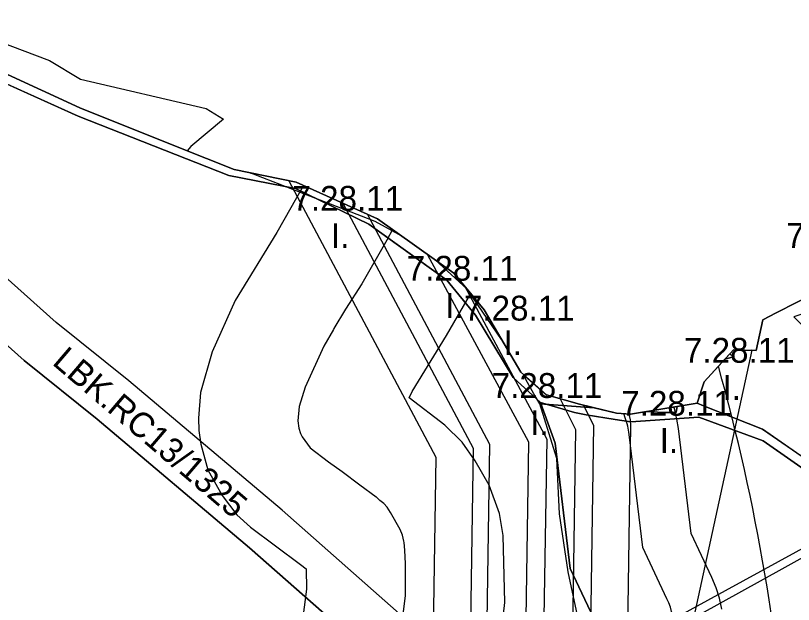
# Model space of a CAD drawing. Extents: x -690419 to -685080, y -987825 to -981190.
# Drawn here: x -685911.4 to -685598, y -985335.5 to -985098.3 of the extents above; entities that cross this region are included whole.
import ezdxf

# ---------------------------------------------------------------- set-up
doc = ezdxf.new("R2010")
doc.units = 0
for name, color, linetype in [('Archeologická naleziště (S)', 7, 'Continuous'), ('BP VTL plynovodu a RS (S)', 7, 'Continuous'), ('BPEJ (S) - hranice', 7, 'Continuous'), ('BPEJ (S) - kód', 7, 'Continuous'), ('Docházková izochrona VLAK (S)', 7, 'Continuous'), ('Elektro VVN 110 nadzemní (S)', 7, 'Continuous'), ('Hranice řešeného území (S)', 7, 'Continuous'), ('Katastrální území (S) - hranice', 7, 'Continuous'), ('Lesy hospodářské', 7, 'Continuous'), ('OP elektro VN (S)', 7, 'Continuous'), ('OP lesa 30 m (S)', 7, 'Continuous'), ('OP lesa 50 m (S)', 7, 'Continuous'), ('Plochy lesní všeobecné LU (S)', 7, 'Continuous'), ('Plochy smíšené nezastavěného území všeobecné MU (S)', 7, 'Continuous'), ('Plochy veřejná prostranství všeobecná PU (S)', 7, 'Continuous'), ('Plynovod VTL (S)', 7, 'Continuous'), ('Regulační bloky STABILIZOVANÉ (S)', 7, 'Continuous'), ('USES (S) - popis', 7, 'Continuous'), ('USES LBK (S)', 7, 'Continuous'), ('USES_ŠRAFY (S)', 7, 'Continuous')]:
    doc.layers.add(name, color=color, linetype=linetype)

msp = doc.modelspace()

# ---------------------------------------------------------------- linework, layer by layer
at = {"layer": 'Archeologická naleziště (S)'}
for points in [[(-685586.15, -985191.69), (-685581.79, -985200.52), (-685585.89, -985208.32), (-685596.54, -985213.77), (-685604.89, -985218.05), (-685610.34, -985220.84), (-685612.99, -985233.19), (-685614.69, -985233.15)], [(-685614.69, -985233.15), (-685694.25, -985598.5), (-685669.68, -985601.4), (-685661.83, -985602.33)]]:
    msp.add_lwpolyline(points, dxfattribs=at)
at = {"layer": 'BP VTL plynovodu a RS (S)'}
for points in [[(-685795.45, -985166.75), (-685806.15, -985185.63), (-685822.87, -985213.12), (-685832.22, -985233.69), (-685836.86, -985250.12), (-685837.76, -985260.5), (-685837.58, -985265.43), (-685836.7, -985270.9), (-685833.9, -985281.25), (-685828.19, -985291.63), (-685822.21, -985299.47), (-685816.72, -985304.42), (-685796.66, -985319.41), (-685794.31, -985321.14), (-685794.25, -985329.41), (-685796.56, -985347.99)], [(-685795.45, -985166.75), (-685795.45, -985166.75)], [(-685721.71, -985541.16), (-685721.45, -985539.57), (-685720.85, -985535.85), (-685719.56, -985527.09), (-685716.2, -985504.22), (-685715.93, -985502.32), (-685715.73, -985498.5), (-685715.82, -985496.58), (-685717.27, -985464.94), (-685718.46, -985437.43), (-685720.12, -985386.48), (-685714.3, -985334.78), (-685714.9, -985307.7), (-685716.42, -985298.88), (-685720.57, -985287.46), (-685726.17, -985277.7), (-685731.43, -985270.17), (-685738.5, -985263.31), (-685752.79, -985252.28), (-685751.65, -985249.78), (-685737.73, -985227.13), (-685728.02, -985210.28)]]:
    msp.add_lwpolyline(points, dxfattribs=at)
at = {"layer": 'BPEJ (S) - hranice'}
for points in [[(-685765.51, -985180.21), (-685755.49, -985187.34), (-685766.48, -985181.23), (-685772.01, -985179.09), (-685794.56, -985170.35), (-685805.81, -985165.99), (-685813.53, -985163), (-685815.59, -985162.21), (-685816.53, -985161.85), (-685817.44, -985161.5), (-685798.34, -985165.45)], [(-685729.5, -985208.5), (-685742.36, -985196.68), (-685734.87, -985202.01)], [(-685729.5, -985208.5), (-685722.63, -985216.79), (-685715.56, -985228.81), (-685727.23, -985211.81), (-685728.79, -985209.54)], [(-685625.48, -985236.66), (-685625.59, -985236.69), (-685623.62, -985234.58), (-685622.26, -985235.72)], [(-685684.14, -985254.89), (-685678.28, -985256.29), (-685698.32, -985254.84), (-685700.14, -985254.71), (-685702.52, -985250.65), (-685705.86, -985244.93), (-685706.2, -985243.37), (-685697.51, -985251.03)], [(-685644.89, -985255.74), (-685645.26, -985258.25), (-685649.43, -985258.18), (-685652.79, -985258.13), (-685654.95, -985257.97), (-685657.25, -985257.8)]]:
    msp.add_lwpolyline(points, close=True, dxfattribs=at)
for points in [[(-685685, -985340), (-685688.8, -985322.4), (-685692.28, -985299.04), (-685693.27, -985276.68), (-685700.14, -985254.71), (-685698.32, -985254.84), (-685678.28, -985256.29), (-685669.27, -985258.44), (-685663.59, -985258.86), (-685657.25, -985257.8), (-685654.95, -985257.97), (-685652.79, -985258.13), (-685649.43, -985258.18), (-685645.26, -985258.25), (-685644.89, -985255.74), (-685636.77, -985254.39), (-685633.96, -985245.79), (-685625.59, -985236.69), (-685625.48, -985236.66), (-685622.26, -985235.72), (-685623.62, -985234.58), (-685622.15, -985232.96), (-685612.99, -985233.19), (-685610.34, -985220.84), (-685604.89, -985218.05), (-685596.54, -985213.77)], [(-685594.41, -985480.53), (-685612.99, -985462), (-685635.37, -985447.25), (-685667.39, -985444.92), (-685677, -985414.38), (-685686.01, -985388.07), (-685674.95, -985362.76), (-685675.05, -985361.3), (-685602.47, -985321.16), (-685580.51, -985309.02)], [(-685582.74, -985306.63), (-685675.31, -985357.37)]]:
    msp.add_lwpolyline(points, dxfattribs=at)
at = {"layer": 'Docházková izochrona VLAK (S)'}
for start, end in [(77.86547, 344.11337), (351.18636, 15.70424)]:
    msp.add_arc((-686398.38, -985456.12), 800, start, end, dxfattribs=at)
at = {"layer": 'Elektro VVN 110 nadzemní (S)'}
for points in [[(-685779.5, -985173.92), (-685726.97, -985272.56), (-685730.96, -985529.02), (-685734.56, -985802.26), (-685741.35, -986068.86)], [(-685726.98, -986065.2), (-685727.56, -985802.44), (-685724.17, -985528.89), (-685720.32, -985271.1), (-685769.64, -985178.35)], [(-685669.38, -986144.38), (-685721.48, -986052.67), (-685714, -985803.46), (-685709.47, -985557.03), (-685706.74, -985412.28), (-685704.59, -985270.22), (-685745.38, -985194.53)], [(-685730.55, -985207.22), (-685697.31, -985268.9), (-685699.72, -985412.69), (-685702.47, -985557.08), (-685707, -985803.63), (-685707.35, -986049.23), (-685663.39, -986126.16)], [(-685669.04, -986143.33), (-685697.66, -986037.97), (-685694.95, -985866.86), (-685692.12, -985677), (-685688.75, -985472.55), (-685685.67, -985265.12), (-685692.02, -985252.61)], [(-685628.04, -986069.9), (-685690.8, -986035.66), (-685687.75, -985866.98), (-685684.72, -985677.12), (-685681.55, -985472.67), (-685678.46, -985263.46), (-685682.62, -985255.25)]]:
    msp.add_lwpolyline(points, dxfattribs=at)
at = {"layer": 'Hranice řešeného území (S)'}
msp.add_lwpolyline([(-685966.32, -985098.25), (-685885.47, -985135.47), (-685845.59, -985151.38), (-685823.28, -985160.29), (-685798.34, -985165.45), (-685765.51, -985180.21), (-685734.87, -985202.01), (-685722.63, -985216.79), (-685707.84, -985241.92), (-685697.51, -985251.03), (-685684.14, -985254.89), (-685669.27, -985258.44), (-685663.59, -985258.86), (-685636.77, -985254.39), (-685633.96, -985245.79), (-685622.15, -985232.96), (-685612.99, -985233.19), (-685610.34, -985220.84), (-685604.89, -985218.05), (-685596.54, -985213.77)], dxfattribs=at)
at = {"layer": 'Katastrální území (S) - hranice'}
for points in [[(-686135.06, -985083.64), (-686106.23, -985098.69), (-686085.72, -985107.05), (-686057.69, -985118.81), (-686016.57, -985136.68), (-685989.93, -985157.4), (-685973.47, -985176.07), (-685954.98, -985198.48), (-685936.03, -985212.21), (-685908, -985237.21), (-685878.49, -985260.87), (-685817.11, -985312.74), (-685769.19, -985354.95), (-685711.12, -985429.26), (-685696.59, -985467.81), (-685695.53, -985470.62), (-685645.59, -985558.83), (-685643.22, -985560.08), (-685639.72, -985561.92), (-685638.07, -985562.79), (-685635.5, -985564.14), (-685631.86, -985566.05), (-685631.69, -985566.14), (-685554.26, -985606.87)], [(-685596.54, -985213.77), (-685604.89, -985218.05), (-685610.34, -985220.84), (-685612.99, -985233.19), (-685622.15, -985232.96), (-685633.96, -985245.79), (-685636.77, -985254.39), (-685663.59, -985258.86), (-685669.27, -985258.44), (-685684.14, -985254.89), (-685697.51, -985251.03), (-685707.84, -985241.92), (-685722.63, -985216.79), (-685734.87, -985202.01), (-685765.51, -985180.21), (-685798.34, -985165.45), (-685823.28, -985160.29), (-685845.59, -985151.38), (-685885.47, -985135.47), (-685966.32, -985098.25)], [(-685769.19, -985354.95), (-685817.11, -985312.74), (-685878.49, -985260.87), (-685908, -985237.21), (-685936.03, -985212.21)]]:
    msp.add_lwpolyline(points, dxfattribs=at)
at = {"layer": 'Lesy hospodářské'}
msp.add_lwpolyline([(-685840.75, -985151.09), (-685842.23, -985152.73), (-685885.47, -985135.47), (-685941.88, -985109.5), (-685963.48, -985099.56), (-685944.45, -985098.28), (-685937.24, -985101.24), (-685913.74, -985110.39), (-685897.75, -985116.39), (-685885.27, -985123.84), (-685834.64, -985135.71), (-685827.67, -985140.01)], close=True, dxfattribs=at)
msp.add_lwpolyline([(-685968.81, -985101.57), (-685886.13, -985138.79), (-685825.52, -985162.65), (-685798.67, -985167.95), (-685794.7, -985169.87), (-685769.08, -985182.25), (-685757.13, -985190.85), (-685737.67, -985204.87), (-685726.09, -985219.01), (-685710.93, -985244.14), (-685699.94, -985254.12), (-685693.96, -985270.61), (-685687.89, -985321.02), (-685676.08, -985346.03)], dxfattribs=at)
at = {"layer": 'OP elektro VN (S)'}
for points in [[(-685801.33, -985164.83), (-685742.03, -985276.19), (-685745.96, -985528.8), (-685747.44, -985641.74)], [(-685668.42, -985593.55), (-685666.55, -985472.89), (-685663.46, -985263.57), (-685663.63, -985261.19), (-685664.17, -985258.87), (-685664.2, -985258.82)]]:
    msp.add_lwpolyline(points, dxfattribs=at)
at = {"layer": 'OP lesa 30 m (S)'}
msp.add_line((-685665.76, -985260.38), (-685666.38, -985258.65), dxfattribs=at)
msp.add_lwpolyline([(-685648.95, -985333.22), (-685658.69, -985312.61), (-685664.18, -985267.02)], dxfattribs=at)
for centre, start, end in [((-685693.96, -985270.61), 6.8661, 19.9329), ((-685676.08, -985346.03), 329.1171, 25.2772)]:
    msp.add_arc(centre, 30, start, end, dxfattribs=at)
at = {"layer": 'OP lesa 50 m (S)'}
msp.add_lwpolyline([(-685626.83, -985337.38), (-685627.8, -985333.03), (-685629.15, -985328.79), (-685630.87, -985324.68), (-685639.22, -985307), (-685644.32, -985264.63), (-685644.92, -985260.88), (-685645.8, -985257.18), (-685646.19, -985255.96)], dxfattribs=at)
at = {"layer": 'Plochy lesní všeobecné LU (S)'}
msp.add_lwpolyline([(-685968.81, -985101.57), (-685886.13, -985138.79), (-685825.52, -985162.65), (-685798.67, -985167.95), (-685769.08, -985182.25), (-685737.67, -985204.87), (-685726.09, -985219.01), (-685710.93, -985244.14), (-685699.94, -985254.12), (-685693.96, -985270.61), (-685687.89, -985321.02), (-685676.08, -985346.03)], dxfattribs=at)
at = {"layer": 'Plochy smíšené nezastavěného území všeobecné MU (S)'}
msp.add_lwpolyline([(-685509.94, -985317.79), (-685521.42, -985316.54), (-685546.92, -985307.27), (-685565.6, -985297.15), (-685584.33, -985283.08), (-685610.4, -985264.88), (-685634.17, -985255.5), (-685636.77, -985254.39), (-685633.96, -985245.79), (-685622.15, -985232.96), (-685612.99, -985233.19), (-685610.34, -985220.84), (-685604.89, -985218.05), (-685596.54, -985213.77), (-685585.89, -985208.32), (-685581.79, -985200.52), (-685577.82, -985202.18), (-685584.38, -985215.04), (-685597.81, -985219.65), (-685583.79, -985233.97), (-685580.19, -985232.76), (-685559.2, -985260.6), (-685543.17, -985287.81), (-685534.38, -985287.24)], close=True, dxfattribs=at)
msp.add_lwpolyline([(-685585.7, -985499.62), (-685600.33, -985501.95), (-685600.2, -985498.45), (-685599.55, -985481.6), (-685615.55, -985465.62), (-685636.91, -985451.48), (-685667.39, -985444.92), (-685677, -985414.38), (-685686.01, -985388.07), (-685689.8, -985368.97), (-685676.08, -985346.03), (-685687.89, -985321.02), (-685693.96, -985270.61), (-685699.94, -985254.12), (-685686.18, -985258.17), (-685681.48, -985259.15), (-685669.84, -985261.03), (-685663.53, -985261.9), (-685636.08, -985260.04), (-685623.35, -985264.76), (-685610.15, -985269.64), (-685586.59, -985286.12)], dxfattribs=at)
at = {"layer": 'Plochy veřejná prostranství všeobecná PU (S)'}
for p, q in [((-685966.32, -985098.25), (-685885.47, -985135.47)), ((-685886.13, -985138.79), (-685968.81, -985101.57)), ((-685885.47, -985135.47), (-685845.59, -985151.38)), ((-685825.52, -985162.65), (-685886.13, -985138.79)), ((-685845.59, -985151.38), (-685823.28, -985160.29)), ((-685823.28, -985160.29), (-685798.34, -985165.45)), ((-685798.67, -985167.95), (-685825.52, -985162.65)), ((-685769.08, -985182.25), (-685798.67, -985167.95)), ((-685798.34, -985165.45), (-685765.51, -985180.21)), ((-685765.51, -985180.21), (-685734.87, -985202.01)), ((-685737.67, -985204.87), (-685769.08, -985182.25)), ((-685734.87, -985202.01), (-685722.63, -985216.79)), ((-685726.09, -985219.01), (-685737.67, -985204.87)), ((-685722.63, -985216.79), (-685707.84, -985241.92)), ((-685710.93, -985244.14), (-685726.09, -985219.01)), ((-685707.84, -985241.92), (-685697.51, -985251.03)), ((-685699.94, -985254.12), (-685710.93, -985244.14)), ((-685697.51, -985251.03), (-685684.14, -985254.89)), ((-685686.18, -985258.17), (-685699.94, -985254.12)), ((-685684.14, -985254.89), (-685669.27, -985258.44)), ((-685663.59, -985258.86), (-685636.77, -985254.39)), ((-685636.77, -985254.39), (-685634.17, -985255.5)), ((-685634.17, -985255.5), (-685610.4, -985264.88)), ((-685681.48, -985259.15), (-685686.18, -985258.17)), ((-685669.27, -985258.44), (-685663.59, -985258.86)), ((-685669.84, -985261.03), (-685681.48, -985259.15)), ((-685663.53, -985261.9), (-685669.84, -985261.03)), ((-685636.08, -985260.04), (-685663.53, -985261.9)), ((-685623.35, -985264.76), (-685636.08, -985260.04)), ((-685610.15, -985269.64), (-685623.35, -985264.76)), ((-685610.4, -985264.88), (-685584.33, -985283.08)), ((-685586.59, -985286.12), (-685610.15, -985269.64))]:
    msp.add_line(p, q, dxfattribs=at)
at = {"layer": 'Plynovod VTL (S)'}
for points in [[(-685759.57, -985184.44), (-685761.77, -985188.74), (-685771.94, -985206.38), (-685778.47, -985216.62), (-685783.11, -985224.29), (-685783.12, -985224.31), (-685783.36, -985224.7), (-685787.26, -985231.45), (-685794.78, -985247.99), (-685797.2, -985255.73), (-685797.7, -985261.5), (-685797.21, -985264.54), (-685796.56, -985266.62), (-685795.87, -985268.07), (-685792.67, -985272.46), (-685785.28, -985278.02), (-685779.84, -985281.96), (-685772.71, -985287.37), (-685766.14, -985292.21), (-685764.6, -985293.62)], [(-685756.83, -985352.64), (-685754.25, -985331.92), (-685754.23, -985330.86), (-685754.34, -985319.17), (-685754.58, -985313.63), (-685754.8, -985310.53), (-685754.91, -985310.03), (-685755.45, -985307.63), (-685756.43, -985305.34), (-685760.38, -985298.45), (-685761.72, -985296.36), (-685763.09, -985294.92), (-685764.6, -985293.62)]]:
    msp.add_lwpolyline(points, dxfattribs=at)
at = {"layer": 'Regulační bloky STABILIZOVANÉ (S)'}
for p, q in [((-685966.32, -985098.25), (-685885.47, -985135.47)), ((-685886.13, -985138.79), (-685968.81, -985101.57)), ((-685885.47, -985135.47), (-685845.59, -985151.38)), ((-685825.52, -985162.65), (-685886.13, -985138.79)), ((-685845.59, -985151.38), (-685823.28, -985160.29)), ((-685823.28, -985160.29), (-685798.34, -985165.45)), ((-685798.67, -985167.95), (-685825.52, -985162.65)), ((-685769.08, -985182.25), (-685798.67, -985167.95)), ((-685798.34, -985165.45), (-685765.51, -985180.21)), ((-685765.51, -985180.21), (-685734.87, -985202.01)), ((-685737.67, -985204.87), (-685769.08, -985182.25)), ((-685734.87, -985202.01), (-685722.63, -985216.79)), ((-685726.09, -985219.01), (-685737.67, -985204.87)), ((-685722.63, -985216.79), (-685707.84, -985241.92)), ((-685710.93, -985244.14), (-685726.09, -985219.01)), ((-685707.84, -985241.92), (-685697.51, -985251.03)), ((-685699.94, -985254.12), (-685710.93, -985244.14)), ((-685697.51, -985251.03), (-685684.14, -985254.89)), ((-685686.18, -985258.17), (-685699.94, -985254.12)), ((-685684.14, -985254.89), (-685669.27, -985258.44)), ((-685663.59, -985258.86), (-685636.77, -985254.39)), ((-685636.77, -985254.39), (-685634.17, -985255.5)), ((-685634.17, -985255.5), (-685610.4, -985264.88)), ((-685681.48, -985259.15), (-685686.18, -985258.17)), ((-685669.27, -985258.44), (-685663.59, -985258.86)), ((-685669.84, -985261.03), (-685681.48, -985259.15)), ((-685663.53, -985261.9), (-685669.84, -985261.03)), ((-685636.08, -985260.04), (-685663.53, -985261.9)), ((-685623.35, -985264.76), (-685636.08, -985260.04)), ((-685610.15, -985269.64), (-685623.35, -985264.76)), ((-685610.4, -985264.88), (-685584.33, -985283.08)), ((-685586.59, -985286.12), (-685610.15, -985269.64))]:
    msp.add_line(p, q, dxfattribs=at)
for points in [[(-685968.81, -985101.57), (-685886.13, -985138.79), (-685825.52, -985162.65), (-685798.67, -985167.95), (-685769.08, -985182.25), (-685737.67, -985204.87), (-685726.09, -985219.01), (-685710.93, -985244.14), (-685699.94, -985254.12), (-685693.96, -985270.61), (-685687.89, -985321.02), (-685676.08, -985346.03)], [(-685585.7, -985499.62), (-685600.33, -985501.95), (-685600.2, -985498.45), (-685599.55, -985481.6), (-685615.55, -985465.62), (-685636.91, -985451.48), (-685667.39, -985444.92), (-685677, -985414.38), (-685686.01, -985388.07), (-685689.8, -985368.97), (-685676.08, -985346.03), (-685687.89, -985321.02), (-685693.96, -985270.61), (-685699.94, -985254.12), (-685686.18, -985258.17), (-685681.48, -985259.15), (-685669.84, -985261.03), (-685663.53, -985261.9), (-685636.08, -985260.04), (-685623.35, -985264.76), (-685610.15, -985269.64), (-685586.59, -985286.12)]]:
    msp.add_lwpolyline(points, dxfattribs=at)
msp.add_lwpolyline([(-685509.94, -985317.79), (-685521.42, -985316.54), (-685546.92, -985307.27), (-685565.6, -985297.15), (-685584.33, -985283.08), (-685610.4, -985264.88), (-685634.17, -985255.5), (-685636.77, -985254.39), (-685633.96, -985245.79), (-685622.15, -985232.96), (-685612.99, -985233.19), (-685610.34, -985220.84), (-685604.89, -985218.05), (-685596.54, -985213.77), (-685585.89, -985208.32), (-685581.79, -985200.52), (-685577.82, -985202.18), (-685584.38, -985215.04), (-685597.81, -985219.65), (-685583.79, -985233.97), (-685580.19, -985232.76), (-685559.2, -985260.6), (-685543.17, -985287.81), (-685534.38, -985287.24)], close=True, dxfattribs=at)
at = {"layer": 'USES LBK (S)'}
msp.add_lwpolyline([(-685936.03, -985212.21), (-685908, -985237.21), (-685878.49, -985260.87), (-685817.11, -985312.74), (-685769.19, -985354.95), (-685711.12, -985429.26), (-685696.59, -985467.81), (-685695.53, -985470.62), (-685674.21, -985508.28), (-685674.21, -985508.28), (-685645.59, -985558.83), (-685638.07, -985562.79), (-685635.5, -985564.14), (-685631.86, -985566.05), (-685606.85, -985550.01), (-685632.5, -985541.35), (-685670.54, -985474.17), (-685677.36, -985462.11), (-685693.48, -985419.35), (-685754.58, -985341.17), (-685804.04, -985297.6), (-685865.78, -985245.43), (-685895.08, -985221.93), (-685923.47, -985196.61)], dxfattribs=at)
at = {"layer": 'USES_ŠRAFY (S)'}
msp.add_lwpolyline([(-685936.03, -985212.21), (-685908, -985237.21), (-685878.49, -985260.87), (-685817.11, -985312.74), (-685769.19, -985354.95), (-685711.12, -985429.26), (-685696.59, -985467.81), (-685695.53, -985470.62), (-685674.21, -985508.28), (-685674.21, -985508.28), (-685645.59, -985558.83), (-685638.07, -985562.79), (-685635.5, -985564.14), (-685631.86, -985566.05), (-685606.85, -985550.01), (-685632.5, -985541.35), (-685670.54, -985474.17), (-685677.36, -985462.11), (-685693.48, -985419.35), (-685754.58, -985341.17), (-685804.04, -985297.6), (-685865.78, -985245.43), (-685895.08, -985221.93), (-685923.47, -985196.61)], dxfattribs=at)

# ---------------------------------------------------------------- texts
at = {"layer": 'BPEJ (S) - kód'}
for s, p in [('7.28.11', (-685799.86, -985176.92)), ('I.', (-685784.33, -985191.92)), ('7.28.11', (-685600.92, -985191.86)), ('7.28.11', (-685753.8, -985205.09)), ('I.', (-685738.26, -985220.09)), ('7.28.11', (-685730.76, -985221.16)), ('I.', (-685714.81, -985235.09)), ('7.28.11', (-685642.12, -985238.14)), ('7.28.11', (-685719.57, -985252.33)), ('I.', (-685626.59, -985253.14)), ('7.28.11', (-685667.38, -985259.49)), ('I.', (-685704.04, -985267.33)), ('I.', (-685651.85, -985274.49))]:
    msp.add_text(s, height=10, dxfattribs=at).set_placement(p)
at = {"layer": 'USES (S) - popis'}
msp.add_text('LBK.RC13/1325', height=10, rotation=319.5159, dxfattribs=at).set_placement((-685897.05, -985238.56))

doc.saveas('drawing.dxf')
